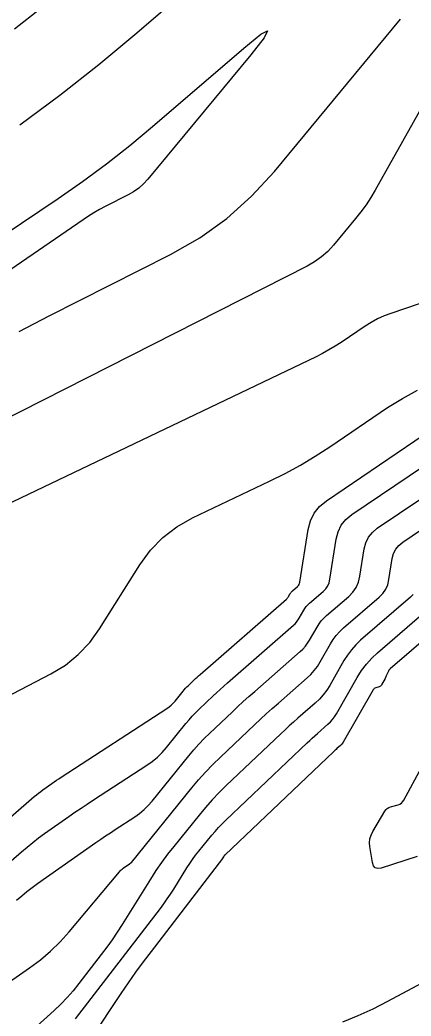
# Model space of a CAD drawing. Extents: x 1768942 to 1774819, y 723037 to 732099.
# Drawn here: x 1770685.1 to 1770705.1, y 724722 to 724772.9 of the extents above; entities that cross this region are included whole.
import ezdxf

# ---------------------------------------------------------------- set-up
doc = ezdxf.new("R2010")
doc.units = 0
doc.layers.add('R_Contours', color=7, linetype='Continuous')

msp = doc.modelspace()

# ---------------------------------------------------------------- linework, layer by layer
at = {"layer": 'R_Contours'}
for points in [[(1770701.761, 724781.497), (1770691.038, 724772.274), (1770689.09, 724770.649), (1770687.096, 724769.082), (1770685.058, 724767.576)], [(1770710.593, 724777.403), (1770703.212, 724764.251), (1770702.988, 724763.872), (1770702.747, 724763.503), (1770702.49, 724763.146), (1770702.217, 724762.801), (1770701.09, 724761.44), (1770700.795, 724761.118), (1770700.471, 724760.83), (1770700.119, 724760.578), (1770699.739, 724760.361), (1770681.693, 724751.219)], [(1770713.395, 724776.73), (1770710.936, 724772.35), (1770710.375, 724771.236), (1770709.922, 724770.086), (1770709.577, 724768.899), (1770709.339, 724767.675), (1770708.291, 724760.592), (1770708.135, 724760.019), (1770707.852, 724759.552), (1770707.444, 724759.19), (1770706.908, 724758.933), (1770704.016, 724757.946), (1770703.672, 724757.816), (1770703.339, 724757.664), (1770703.016, 724757.49), (1770702.705, 724757.294), (1770701.48, 724756.467), (1770701.171, 724756.267), (1770700.855, 724756.078), (1770700.532, 724755.901), (1770700.202, 724755.735), (1770675.762, 724744.059)], [(1770684.78, 724772.487), (1770686.121, 724773.54)], [(1770685.028, 724757.015), (1770686.562, 724757.824), (1770692.755, 724760.961), (1770694.248, 724761.814), (1770695.631, 724762.806), (1770696.903, 724763.935), (1770698.065, 724765.203), (1770704.511, 724772.987)], [(1770651.644, 724740.035), (1770687.011, 724763.823), (1770688.258, 724764.689), (1770689.479, 724765.591), (1770690.672, 724766.528), (1770691.837, 724767.501), (1770696.499, 724771.511), (1770697.366, 724772.215), (1770697.714, 724772.391), (1770697.545, 724772.039), (1770696.857, 724771.16), (1770691.596, 724764.806), (1770691.375, 724764.566), (1770691.134, 724764.352), (1770690.872, 724764.164), (1770690.589, 724764.002), (1770689.414, 724763.407), (1770689.124, 724763.254), (1770688.838, 724763.091), (1770688.559, 724762.919), (1770688.285, 724762.737), (1770651.324, 724737.361)], [(1770683.528, 724737.908), (1770686.642, 724739.529), (1770687.381, 724739.976), (1770688.043, 724740.508), (1770688.628, 724741.124), (1770689.134, 724741.825), (1770691.194, 724745.097), (1770691.736, 724745.842), (1770692.365, 724746.489), (1770693.081, 724747.039), (1770693.883, 724747.491), (1770697.818, 724749.371), (1770698.613, 724749.769), (1770699.392, 724750.196), (1770700.155, 724750.652), (1770700.902, 724751.136), (1770703.854, 724753.13), (1770704.606, 724753.603), (1770705.383, 724754.022)], [(1770677.84, 724726.347), (1770685.792, 724733.255), (1770685.9, 724733.346), (1770686.01, 724733.435), (1770686.122, 724733.52), (1770686.236, 724733.603), (1770686.698, 724733.928), (1770686.813, 724734.008), (1770686.93, 724734.088), (1770687.047, 724734.166), (1770687.165, 724734.244), (1770692.567, 724737.756), (1770692.683, 724737.837), (1770692.791, 724737.927), (1770692.891, 724738.025), (1770692.985, 724738.132), (1770693.394, 724738.636), (1770693.459, 724738.715), (1770693.527, 724738.79), (1770693.598, 724738.864), (1770693.67, 724738.936), (1770693.966, 724739.217), (1770694.041, 724739.287), (1770694.116, 724739.356), (1770694.192, 724739.425), (1770694.268, 724739.492), (1770698.683, 724743.35), (1770698.714, 724743.379), (1770698.743, 724743.411), (1770698.768, 724743.445), (1770698.791, 724743.482), (1770698.877, 724743.633), (1770698.9, 724743.669), (1770698.926, 724743.704), (1770698.954, 724743.735), (1770698.986, 724743.765), (1770699.243, 724743.986), (1770699.291, 724744.036), (1770699.329, 724744.091), (1770699.356, 724744.152), (1770699.372, 724744.219), (1770699.789, 724746.9), (1770699.902, 724747.344), (1770700.096, 724747.738), (1770700.369, 724748.081), (1770700.723, 724748.373), (1770706.146, 724752.043)], [(1770681.277, 724727.081), (1770685.133, 724730.431), (1770685.422, 724730.675), (1770685.716, 724730.912), (1770686.017, 724731.141), (1770686.323, 724731.362), (1770687.561, 724732.233), (1770687.871, 724732.449), (1770688.183, 724732.663), (1770688.497, 724732.873), (1770688.814, 724733.081), (1770691.543, 724734.855), (1770691.823, 724735.053), (1770692.085, 724735.271), (1770692.329, 724735.508), (1770692.555, 724735.766), (1770693.545, 724736.988), (1770693.704, 724737.178), (1770693.869, 724737.362), (1770694.039, 724737.54), (1770694.215, 724737.713), (1770694.933, 724738.395), (1770695.113, 724738.564), (1770695.295, 724738.732), (1770695.479, 724738.898), (1770695.664, 724739.061), (1770699.034, 724742.006), (1770699.119, 724742.087), (1770699.196, 724742.173), (1770699.266, 724742.266), (1770699.328, 724742.366), (1770699.562, 724742.775), (1770699.624, 724742.874), (1770699.694, 724742.967), (1770699.771, 724743.053), (1770699.857, 724743.134), (1770700.554, 724743.735), (1770700.686, 724743.869), (1770700.788, 724744.019), (1770700.861, 724744.185), (1770700.906, 724744.368), (1770701.223, 724746.405), (1770701.32, 724746.786), (1770701.486, 724747.124), (1770701.72, 724747.418), (1770702.024, 724747.668), (1770706.416, 724750.641)], [(1770684.89, 724727.967), (1770685.149, 724728.187), (1770685.414, 724728.399), (1770685.684, 724728.605), (1770685.96, 724728.805), (1770688.941, 724730.903), (1770689.186, 724731.074), (1770689.433, 724731.242), (1770689.682, 724731.409), (1770689.932, 724731.573), (1770690.934, 724732.225), (1770691.177, 724732.396), (1770691.404, 724732.585), (1770691.616, 724732.792), (1770691.812, 724733.015), (1770693.697, 724735.34), (1770693.949, 724735.641), (1770694.21, 724735.933), (1770694.481, 724736.216), (1770694.761, 724736.491), (1770695.899, 724737.573), (1770696.185, 724737.842), (1770696.474, 724738.108), (1770696.765, 724738.371), (1770697.06, 724738.631), (1770699.385, 724740.662), (1770699.523, 724740.794), (1770699.65, 724740.936), (1770699.763, 724741.087), (1770699.865, 724741.249), (1770700.246, 724741.917), (1770700.348, 724742.079), (1770700.462, 724742.23), (1770700.588, 724742.372), (1770700.728, 724742.502), (1770701.866, 724743.483), (1770702.08, 724743.702), (1770702.247, 724743.947), (1770702.367, 724744.218), (1770702.439, 724744.516), (1770702.656, 724745.91), (1770702.737, 724746.228), (1770702.875, 724746.51), (1770703.071, 724746.755), (1770703.324, 724746.964), (1770706.685, 724749.239)], [(1770682.19, 724722.162), (1770685.554, 724724.506), (1770686.104, 724724.916), (1770686.623, 724725.36), (1770687.112, 724725.837), (1770687.571, 724726.347), (1770690.143, 724729.403), (1770690.188, 724729.454), (1770690.237, 724729.502), (1770690.289, 724729.546), (1770690.344, 724729.588), (1770690.664, 724729.813), (1770690.681, 724729.825), (1770690.698, 724729.837), (1770690.733, 724729.859), (1770690.742, 724729.865), (1770690.75, 724729.872), (1770690.757, 724729.879), (1770690.764, 724729.887), (1770693.848, 724733.692), (1770694.194, 724734.104), (1770694.551, 724734.504), (1770694.922, 724734.892), (1770695.306, 724735.269), (1770697.046, 724736.922), (1770697.347, 724737.205), (1770697.651, 724737.486), (1770697.958, 724737.763), (1770698.268, 724738.036), (1770699.736, 724739.319), (1770699.928, 724739.501), (1770700.103, 724739.698), (1770700.261, 724739.908), (1770700.402, 724740.133), (1770700.93, 724741.059), (1770701.071, 724741.284), (1770701.23, 724741.494), (1770701.405, 724741.69), (1770701.599, 724741.871), (1770703.426, 724743.446), (1770703.612, 724743.635), (1770703.756, 724743.847), (1770703.86, 724744.082), (1770703.922, 724744.34), (1770704.089, 724745.416), (1770704.154, 724745.67), (1770704.265, 724745.896), (1770704.422, 724746.092), (1770704.624, 724746.259), (1770706.955, 724747.836)], [(1770705.164, 724743.584), (1770705.025, 724743.442), (1770702.47, 724741.24), (1770702.222, 724741.008), (1770701.998, 724740.757), (1770701.795, 724740.489), (1770701.615, 724740.202), (1770700.893, 724738.937), (1770700.737, 724738.688), (1770700.563, 724738.455), (1770700.369, 724738.237), (1770700.156, 724738.035), (1770699.267, 724737.259), (1770699.046, 724737.063), (1770698.826, 724736.866), (1770698.609, 724736.666), (1770698.394, 724736.463), (1770695.606, 724733.814), (1770695.239, 724733.454), (1770694.885, 724733.083), (1770694.543, 724732.7), (1770694.213, 724732.307), (1770692.918, 724730.709), (1770692.6, 724730.305), (1770692.296, 724729.891), (1770692.005, 724729.469), (1770691.726, 724729.037), (1770690.28, 724726.719), (1770690.027, 724726.325), (1770689.766, 724725.938), (1770689.495, 724725.556), (1770689.214, 724725.182), (1770688.074, 724723.697), (1770687.781, 724723.332), (1770687.473, 724722.983), (1770687.148, 724722.648), (1770686.808, 724722.328), (1770682.545, 724718.492)], [(1770687.908, 724721.9), (1770692.237, 724727.54), (1770692.417, 724727.779), (1770692.59, 724728.024), (1770692.758, 724728.272), (1770692.92, 724728.524), (1770693.594, 724729.605), (1770693.736, 724729.826), (1770693.885, 724730.041), (1770694.041, 724730.253), (1770694.203, 724730.459), (1770694.864, 724731.275), (1770695.033, 724731.476), (1770695.207, 724731.671), (1770695.388, 724731.861), (1770695.576, 724732.045), (1770699.743, 724736.005), (1770699.872, 724736.126), (1770700.002, 724736.245), (1770700.133, 724736.364), (1770700.265, 724736.481), (1770700.798, 724736.946), (1770700.925, 724737.067), (1770701.041, 724737.197), (1770701.145, 724737.336), (1770701.239, 724737.485), (1770702.299, 724739.344), (1770702.519, 724739.694), (1770702.766, 724740.021), (1770703.039, 724740.326), (1770703.341, 724740.608), (1770706.624, 724743.439)], [(1770708.222, 724743.435), (1770703.978, 724739.775), (1770703.945, 724739.744), (1770703.916, 724739.709), (1770703.892, 724739.671), (1770703.872, 724739.631), (1770703.8, 724739.461), (1770703.781, 724739.419), (1770703.762, 724739.377), (1770703.742, 724739.336), (1770703.72, 724739.295), (1770703.539, 724738.962), (1770703.515, 724738.926), (1770703.486, 724738.898), (1770703.452, 724738.876), (1770703.412, 724738.861), (1770703.243, 724738.815), (1770703.203, 724738.8), (1770703.168, 724738.779), (1770703.139, 724738.75), (1770703.115, 724738.716), (1770701.584, 724736.034), (1770701.554, 724735.985), (1770701.519, 724735.939), (1770701.481, 724735.896), (1770701.439, 724735.856), (1770701.264, 724735.703), (1770701.22, 724735.664), (1770701.177, 724735.625), (1770701.134, 724735.586), (1770701.092, 724735.546), (1770695.545, 724730.276), (1770695.538, 724730.268), (1770695.53, 724730.26), (1770695.523, 724730.252), (1770695.515, 724730.243), (1770695.488, 724730.209), (1770695.481, 724730.2), (1770695.474, 724730.191), (1770695.468, 724730.182), (1770695.462, 724730.173), (1770695.433, 724730.127), (1770695.427, 724730.117), (1770695.42, 724730.106), (1770695.412, 724730.096), (1770695.405, 724730.086), (1770691.764, 724725.343), (1770691.364, 724724.812), (1770690.972, 724724.276), (1770690.589, 724723.733), (1770690.215, 724723.183), (1770688.658, 724720.856)], [(1770705.355, 724730.195), (1770703.528, 724729.6), (1770703.352, 724729.57), (1770703.218, 724729.606), (1770703.124, 724729.71), (1770703.072, 724729.88), (1770702.946, 724730.697), (1770702.931, 724730.898), (1770702.951, 724731.092), (1770703.005, 724731.28), (1770703.093, 724731.461), (1770703.714, 724732.511), (1770703.77, 724732.589), (1770703.837, 724732.652), (1770703.916, 724732.7), (1770704.005, 724732.734), (1770704.387, 724732.838), (1770704.476, 724732.871), (1770704.553, 724732.92), (1770704.618, 724732.984), (1770704.672, 724733.063), (1770707.394, 724738.076)], [(1770701.567, 724721.746), (1770702.344, 724722.064), (1770703.107, 724722.414), (1770703.857, 724722.795), (1770707.662, 724724.825)]]:
    msp.add_lwpolyline(points, dxfattribs=at)

doc.saveas('drawing.dxf')
